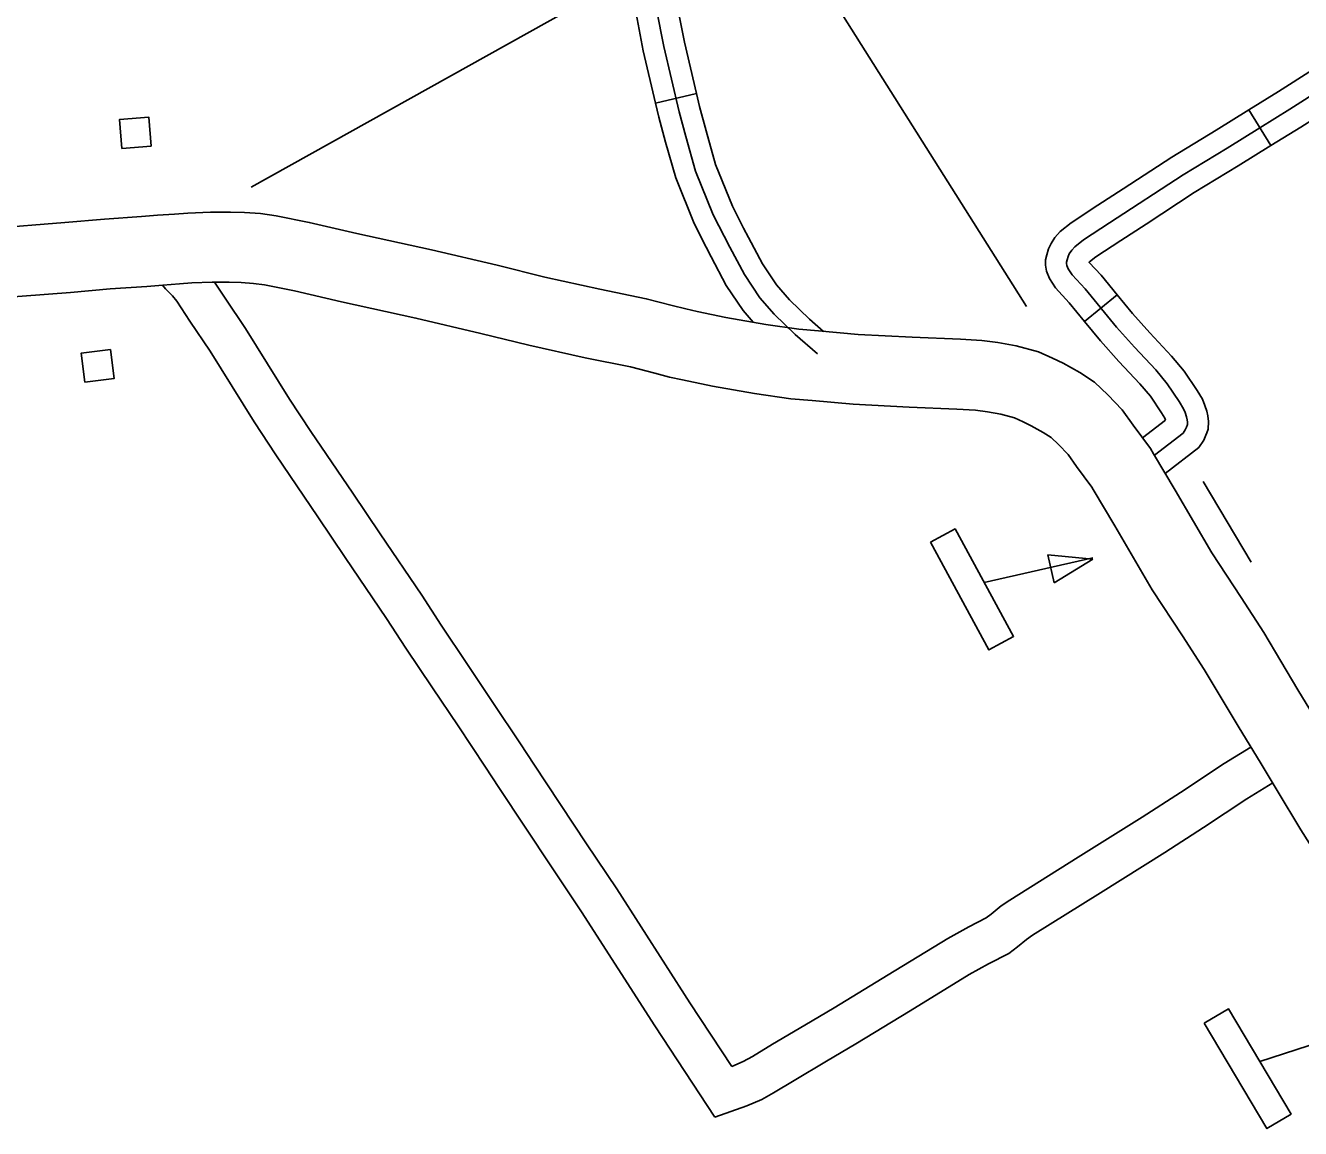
# Model space of a CAD drawing. Extents: x 1084508 to 1142749, y 1057638 to 1093403.
# Drawn here: x 1137247 to 1138675, y 1067877 to 1069113 of the extents above; entities that cross this region are included whole.
import ezdxf

# ---------------------------------------------------------------- set-up
doc = ezdxf.new("R2010")
doc.units = 0
for name, color, linetype in [('Level 10', 7, 'Continuous'), ('Level 45', 7, 'Continuous'), ('Level 46', 7, 'Continuous'), ('Level 5', 7, 'Continuous'), ('Level 56', 7, 'Continuous')]:
    doc.layers.add(name, color=color, linetype=linetype)

msp = doc.modelspace()

# ---------------------------------------------------------------- linework, layer by layer
at = {"layer": 'Level 10'}
for points in [[(1137414.3, 1068901.6), (1137395.3, 1068900.3), (1137377.3, 1068898.9), (1137336, 1068895.9), (1137291.4, 1068892), (1137207.8, 1068885.5), (1137156.4, 1068881.6), (1137101.6, 1068876.3), (1137021.6, 1068869.2), (1136966.5, 1068866.3), (1136912.4, 1068861.6), (1136825.7, 1068858.6), (1136752.7, 1068856.3), (1136695.3, 1068854.8), (1136603.2, 1068852.1), (1136527.6, 1068849.4), (1136353.4, 1068846.2), (1136192.3, 1068843.8), (1136156.8, 1068843.2), (1135950.8, 1068838.5), (1135755.4, 1068831.9), (1135539.7, 1068825.7), (1135350.9, 1068819.2)], [(1138135.4, 1068770.7), (1138113.3, 1068772.7), (1138076.2, 1068778), (1138031.4, 1068785.9), (1137999.6, 1068792.5), (1137986.8, 1068795.3), (1137971.6, 1068799.2), (1137942.5, 1068806.8), (1137890.6, 1068817.3), (1137829, 1068831.1), (1137775.4, 1068844.2), (1137701.9, 1068861.5), (1137618.3, 1068879.9), (1137565.2, 1068892.2), (1137528, 1068899.8), (1137510.4, 1068902.1), (1137492.8, 1068903.2), (1137477.1, 1068903.9), (1137454.7, 1068903.8), (1137429, 1068902.7), (1137414.3, 1068901.6)], [(1135354.4, 1068740.8), (1135542.2, 1068747.2), (1135757.9, 1068753.4), (1135953.1, 1068760), (1136158.4, 1068764.8), (1136193.5, 1068765.4), (1136354.7, 1068767.7), (1136529.7, 1068771), (1136605.7, 1068773.7), (1136697.4, 1068776.3), (1136755, 1068777.8), (1136828.3, 1068780.2), (1136917.1, 1068783.2), (1136972, 1068788), (1137027.2, 1068790.9), (1137108.9, 1068798.1), (1137163.2, 1068803.5), (1137213.8, 1068807.3), (1137297.9, 1068813.8), (1137342.2, 1068817.7), (1137383.2, 1068820.6), (1137401.1, 1068822), (1137419.7, 1068823.3)], [(1137419.7, 1068823.3), (1137433.7, 1068824.4), (1137456.4, 1068825.4), (1137475.5, 1068825.4), (1137488.7, 1068824.8), (1137502.8, 1068824), (1137514.9, 1068822.3), (1137548.6, 1068815.5), (1137601.1, 1068803.4), (1137684.5, 1068785), (1137757.1, 1068767.9), (1137811.1, 1068754.7), (1137874.2, 1068740.5), (1137924.8, 1068730.3), (1137951.9, 1068723.3), (1137968.6, 1068719), (1137983.2, 1068715.8), (1138016.7, 1068708.9), (1138063.8, 1068700.5), (1138104.2, 1068694.8), (1138128.4, 1068692.6)], [(1138510.4, 1068633.1), (1138507, 1068639), (1138487.8, 1068665.1), (1138475.5, 1068682.2), (1138459.5, 1068699.1), (1138444.3, 1068713.3), (1138427.8, 1068724.1), (1138409.4, 1068734.4), (1138397.3, 1068740.1), (1138381.8, 1068747.2), (1138356.6, 1068754), (1138336.3, 1068757.7), (1138318.4, 1068760), (1138294.4, 1068761.5), (1138240.4, 1068763.6), (1138179.8, 1068766.8), (1138135.4, 1068770.7)], [(1138128.4, 1068692.6), (1138174.3, 1068688.5), (1138236.8, 1068685.2), (1138290.4, 1068683.1), (1138311.1, 1068681.8), (1138324.4, 1068680.1), (1138339.4, 1068677.4), (1138354.9, 1068673.2), (1138364.4, 1068668.8), (1138373.6, 1068664.5), (1138387, 1068657.1), (1138395.7, 1068651.3), (1138404.2, 1068643.5), (1138414.8, 1068632.1), (1138424.4, 1068618.9), (1138441.5, 1068595.6), (1138443, 1068593)], [(1138698, 1068326.5), (1138672.2, 1068368.5), (1138634, 1068432.9), (1138608.6, 1068472.1), (1138575.8, 1068522.2), (1138534.7, 1068592.4), (1138510.4, 1068633.1)], [(1138443, 1068593), (1138467.1, 1068552.5), (1138509.1, 1068480.8), (1138542.9, 1068429.3), (1138567.3, 1068391.6), (1138605.1, 1068327.9), (1138630.9, 1068285.8)], [(1138630.9, 1068285.8), (1138649.1, 1068255.9), (1138675.6, 1068212), (1138723.9, 1068135.1), (1138735, 1068116.9)]]:
    msp.add_lwpolyline(points, dxfattribs=at)
at = {"layer": 'Level 45'}
for p, q in [((1137952.8, 1069025.8), (1137998.7, 1069036.5)), ((1138617.1, 1069018.3), (1138641.9, 1068978.3)), ((1138433.2, 1068781.3), (1138469.7, 1068811.1))]:
    msp.add_line(p, q, dxfattribs=at)
for points in [[(1137918.8, 1069188.9), (1137919.9, 1069183.2), (1137920.6, 1069178.9), (1137931, 1069126.3), (1137939.1, 1069084.4), (1137952.8, 1069025.8)], [(1137965, 1069197.7), (1137966.2, 1069191.8), (1137966.9, 1069187.7), (1137977.2, 1069135.3), (1137985.2, 1069094.2), (1137998.7, 1069036.5)], [(1137954.1, 1069130.8), (1137962.2, 1069089.3), (1137979.2, 1069016.1), (1137986.9, 1068988.6), (1137997.8, 1068949.7), (1138017.5, 1068900.8), (1138036, 1068864.5), (1138052.4, 1068833.8), (1138069.8, 1068807.9), (1138085.7, 1068789.3), (1138109.2, 1068766.6), (1138134.2, 1068745)], [(1138751.6, 1069103.4), (1138726.6, 1069087.3), (1138650.6, 1069038.9), (1138617.2, 1069018.3)], [(1138739.2, 1069067.5), (1138663.1, 1069019), (1138629.5, 1068998.3)], [(1138777, 1069063.7), (1138751.9, 1069047.6), (1138675.6, 1068999), (1138641.9, 1068978.3)], [(1137998.7, 1069036.5), (1138002, 1069022), (1138009.6, 1068994.9), (1138020.1, 1068957.3), (1138038.9, 1068910.5), (1138051.5, 1068886)], [(1137952.8, 1069025.8), (1137956.4, 1069010.3), (1137964.2, 1068982.2), (1137975.5, 1068942.1), (1137996, 1068891), (1138009.6, 1068864.5)], [(1138617.1, 1069018.3), (1138580.5, 1068995.7), (1138530.9, 1068965.5), (1138476.4, 1068929.8)], [(1138629.5, 1068998.3), (1138592.8, 1068975.6), (1138543.5, 1068945.6), (1138461.2, 1068891.8), (1138432, 1068872.9), (1138422.3, 1068865), (1138418.9, 1068861.1), (1138416.2, 1068856.9), (1138414.8, 1068854.1), (1138413.7, 1068850.3), (1138413.2, 1068847.8), (1138413.2, 1068846.2), (1138413.5, 1068843.9), (1138415, 1068840.1), (1138419.3, 1068833.5), (1138434, 1068817.7), (1138468.9, 1068774.9), (1138489.1, 1068752.5), (1138513, 1068727), (1138525.8, 1068711.6), (1138539.3, 1068691.5), (1138544.1, 1068683.5), (1138545.9, 1068679.2), (1138547.3, 1068674.5), (1138548.2, 1068671.1), (1138548.6, 1068668.4), (1138548.4, 1068665.9), (1138547.3, 1068663)], [(1138641.9, 1068978.3), (1138605.1, 1068955.5), (1138556.1, 1068925.7), (1138502.1, 1068890.4)], [(1138476.4, 1068929.8), (1138448.3, 1068911.5), (1138418.1, 1068891.9), (1138405.8, 1068881.9), (1138400.1, 1068875.2), (1138395.8, 1068868.7), (1138392.8, 1068862.6), (1138390.9, 1068856), (1138389.6, 1068850.3), (1138389.6, 1068844.4), (1138390.7, 1068837.8), (1138393.9, 1068829.4), (1138400.6, 1068818.9), (1138416.2, 1068802.2), (1138433.2, 1068781.3)], [(1138051.5, 1068886), (1138056.9, 1068875.4), (1138072.6, 1068845.9), (1138088.5, 1068822.2), (1138102.9, 1068805.5), (1138125.1, 1068784), (1138141, 1068770.2)], [(1138502.1, 1068890.4), (1138474, 1068872), (1138445.9, 1068853.8), (1138438.8, 1068848.1), (1138438.3, 1068847.5), (1138451.7, 1068833.2), (1138469.7, 1068811.1)], [(1138009.6, 1068864.5), (1138015.2, 1068853.7), (1138032.1, 1068821.7), (1138051, 1068793.6), (1138062.3, 1068780.5)], [(1138469.7, 1068811.1), (1138486.8, 1068790.2), (1138506.5, 1068768.4), (1138530.6, 1068742.6), (1138544.7, 1068725.7), (1138559.2, 1068704.1), (1138565.2, 1068694.1), (1138568.1, 1068687.2), (1138570, 1068681), (1138571.4, 1068675.7), (1138572.2, 1068669.1), (1138571.7, 1068660.8), (1138570, 1068656.5)], [(1138433.2, 1068781.3), (1138451, 1068759.5), (1138471.8, 1068736.5), (1138495.3, 1068711.4), (1138507, 1068697.5), (1138519.4, 1068678.9), (1138523, 1068672.8), (1138523.9, 1068670.8)], [(1138523.9, 1068670.8), (1138498.3, 1068650.8)], [(1138547.3, 1068663), (1138545.9, 1068659.8), (1138543.6, 1068656.2), (1138511.6, 1068631.4)], [(1138570, 1068656.5), (1138569.1, 1068654.1), (1138566.7, 1068648.5), (1138561.2, 1068640.1), (1138523.7, 1068610.9)]]:
    msp.add_lwpolyline(points, dxfattribs=at)
at = {"layer": 'Level 46'}
for points in [[(1137400.8, 1068822), (1137404.3, 1068817.9), (1137412, 1068809.9), (1137416.7, 1068804.2), (1137431.5, 1068781.5), (1137454.1, 1068747.9), (1137503.5, 1068668.7), (1137527.7, 1068632), (1137574.9, 1068562.6), (1137605.5, 1068517), (1137651.7, 1068448.7), (1137673.4, 1068415.2), (1137703.3, 1068370.7), (1137731.7, 1068328.3), (1137762.3, 1068282.2), (1137777.4, 1068259.3), (1137836.5, 1068170.3), (1137870, 1068119.8), (1137951.9, 1067992.4), (1138019.4, 1067890.1)], [(1137459.1, 1068825.4), (1137470.8, 1068807.5), (1137493.6, 1068773.5), (1137543.1, 1068694.1), (1137566.8, 1068658.2), (1137613.9, 1068589), (1137644.6, 1068543.3), (1137691, 1068474.7), (1137712.7, 1068441.1), (1137742.4, 1068397), (1137770.8, 1068354.4), (1137801.5, 1068308.2), (1137816.7, 1068285.3), (1137875.7, 1068196.3), (1137909.4, 1068145.6), (1137991.4, 1068018.1), (1138038.4, 1067946.8)], [(1138038.4, 1067946.8), (1138051, 1067952.2), (1138061.4, 1067958), (1138084, 1067971.6), (1138120.2, 1067993), (1138153, 1068012.5), (1138213.4, 1068049.4), (1138280.2, 1068090.2), (1138303.6, 1068103.2), (1138323.1, 1068113.2), (1138328.8, 1068117.5), (1138340, 1068126.8), (1138349.4, 1068133.2), (1138426.2, 1068181.1), (1138497.7, 1068226), (1138540.5, 1068253.7), (1138589.7, 1068286.3), (1138619.4, 1068304.5)], [(1138019.4, 1067890.1), (1138055.2, 1067902.8), (1138071.8, 1067909.9), (1138085, 1067917.3), (1138108.1, 1067931.1), (1138144.3, 1067952.5), (1138177.3, 1067972.2), (1138237.9, 1068009.2), (1138304, 1068049.6), (1138325.7, 1068061.7), (1138348.3, 1068073.2), (1138358.1, 1068080.6), (1138368.3, 1068089.1), (1138375.1, 1068093.8), (1138451.2, 1068141.2), (1138523, 1068186.3), (1138566.3, 1068214.3), (1138615, 1068246.6), (1138643.9, 1068264.3)]]:
    msp.add_lwpolyline(points, dxfattribs=at)
at = {"layer": 'Level 5'}
for points in [[(1138079.9, 1069255.8), (1138368.2, 1068798)], [(1137499.9, 1068931.9), (1137854.4, 1069129.2)]]:
    msp.add_lwpolyline(points, dxfattribs=at)
at = {"layer": 'Level 56'}
for p, q in [((1138392, 1068519.8), (1138442.4, 1068514.9)), ((1138399.1, 1068488.6), (1138392, 1068519.8)), ((1138442.4, 1068514.9), (1138399.1, 1068488.6))]:
    msp.add_line(p, q, dxfattribs=at)
for points in [[(1137355.3, 1068975.1), (1137352.7, 1069007.6), (1137385.4, 1069010.3), (1137388, 1068977.7)], [(1137314, 1068713.4), (1137309.9, 1068745.8), (1137342.5, 1068749.8), (1137346.5, 1068717.4)], [(1138260.7, 1068534.1), (1138288.2, 1068549), (1138353.8, 1068428.4), (1138326.2, 1068413.4)], [(1138567.3, 1067995.2), (1138594.3, 1068011.3), (1138664.5, 1067893.3), (1138637.5, 1067877.2)]]:
    msp.add_lwpolyline(points, close=True, dxfattribs=at)
for points in [[(1138565.9, 1068602), (1138619.7, 1068511.7)], [(1138321, 1068488.7), (1138442.4, 1068516.5)], [(1138629.4, 1067952.3), (1138752.7, 1067992.2)]]:
    msp.add_lwpolyline(points, dxfattribs=at)

doc.saveas('drawing.dxf')
